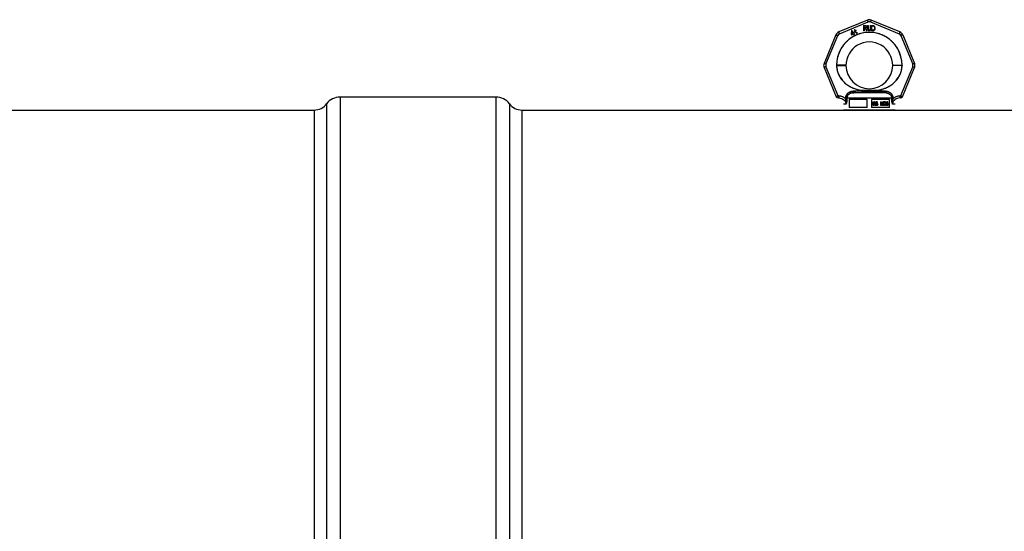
# Model space of a CAD drawing. Header units: millimetres. Extents: x 0 to 297, y 0 to 210.
# Tile 286 of 405: x 150.66 to 160.14, y 155.69 to 160.61. Entities that reach past the tile are written whole.
import ezdxf

# ---------------------------------------------------------------- set-up
doc = ezdxf.new("R2010")
doc.units = ezdxf.units.MM
doc.header["$LTSCALE"] = 16.335
doc.layers.get('0').update_dxf_attribs({"linetype": 'CONTINUOUS'})
doc.layers.add('001-M31079-X02', color=7, linetype='CONTINUOUS')
doc.layers.add('AXES_REF', color=7, linetype='CONTINUOUS')

msp = doc.modelspace()

# ---------------------------------------------------------------- linework, layer by layer
at = {"color": 7, "linetype": 'Continuous'}
for p, q in [((150.0058, 159.7415), (153.4958, 159.7415)), ((155.4958, 159.7415), (160.3558, 159.7415))]:
    msp.add_line(p, q, dxfattribs=at)
at = {"layer": '001-M31079-X02', "color": 9, "linetype": 'Continuous'}
for p, q in [((158.8217, 160.6073), (158.5461, 160.4932)), ((158.5538, 160.4754), (158.8293, 160.5895)), ((158.8523, 160.5895), (159.1278, 160.4754)), ((159.1355, 160.4932), (158.8599, 160.6073)), ((158.5191, 160.4661), (158.4049, 160.1906)), ((158.4234, 160.1836), (158.5376, 160.4592)), ((159.1441, 160.4592), (159.2582, 160.1836)), ((159.1625, 160.4661), (159.2767, 160.1906)), ((158.4049, 160.1523), (158.5221, 159.8694)), ((158.5404, 159.8783), (158.4234, 160.1607)), ((159.2582, 160.1607), (159.1412, 159.8783)), ((159.1558, 160.1744), (159.1558, 160.171)), ((159.1595, 159.8694), (159.2767, 160.1523)), ((158.9061, 159.9307), (158.7755, 159.9307)), ((158.7755, 159.9307), (158.7765, 159.9164)), ((158.7755, 159.9307), (158.7765, 159.9164)), ((158.9051, 159.9164), (158.9061, 159.9307)), ((158.9061, 159.9307), (158.9051, 159.9164)), ((158.5471, 159.8783), (158.5404, 159.8783)), ((158.5404, 159.8783), (158.5404, 159.8577)), ((158.5471, 159.8577), (158.5404, 159.8577)), ((158.5471, 159.8783), (158.5471, 159.8577)), ((158.6128, 159.8566), (158.6257, 159.8571)), ((158.6128, 159.8566), (158.6129, 159.8501)), ((158.6258, 159.8506), (158.6129, 159.8501)), ((158.6129, 159.8501), (158.6258, 159.8506)), ((159.0559, 159.8571), (158.6257, 159.8571)), ((158.6798, 159.9065), (158.678, 159.9208)), ((158.6798, 159.9065), (158.678, 159.9208)), ((159.0018, 159.9065), (158.6798, 159.9065)), ((159.0036, 159.9208), (159.0018, 159.9065)), ((159.0018, 159.9065), (159.0036, 159.9208)), ((159.0687, 159.8501), (159.0558, 159.8506)), ((159.0558, 159.8506), (159.0687, 159.8501)), ((159.0688, 159.8566), (159.0559, 159.8571)), ((159.0687, 159.8501), (159.0688, 159.8566)), ((159.1412, 159.8783), (159.1345, 159.8783)), ((159.1345, 159.8783), (159.1345, 159.8577)), ((159.1412, 159.8577), (159.1345, 159.8577)), ((159.1412, 159.8783), (159.1412, 159.8577)), ((159.1432, 159.8573), (159.1434, 159.8573)), ((158.6167, 159.7977), (158.5908, 159.7977)), ((159.0908, 159.7977), (159.0649, 159.7977))]:
    msp.add_line(p, q, dxfattribs=at)
at = {"layer": '001-M31079-X02', "color": 7, "linetype": 'Continuous'}
for p, q in [((158.669, 160.5062), (158.6661, 160.4713)), ((158.6734, 160.5087), (158.669, 160.5062)), ((158.6711, 160.4742), (158.6733, 160.4988)), ((158.6733, 160.4988), (158.6834, 160.4813)), ((158.6877, 160.4838), (158.6734, 160.5087)), ((158.7001, 160.5057), (158.6943, 160.5024)), ((158.6943, 160.5024), (158.6965, 160.4987)), ((158.6994, 160.5151), (158.6958, 160.5131)), ((158.6958, 160.5131), (158.7001, 160.5057)), ((158.7022, 160.502), (158.6965, 160.4987)), ((158.7037, 160.5078), (158.6994, 160.5151)), ((158.7022, 160.502), (158.7129, 160.4836)), ((158.7116, 160.5124), (158.7037, 160.5078)), ((158.7058, 160.5041), (158.7138, 160.5087)), ((158.7154, 160.4875), (158.7058, 160.5041)), ((158.7116, 160.5124), (158.7138, 160.5087)), ((158.7862, 160.5544), (158.8062, 160.5544)), ((158.7862, 160.5544), (158.7862, 160.5044)), ((158.7912, 160.5044), (158.7862, 160.5044)), ((158.8054, 160.5267), (158.7912, 160.5267)), ((158.7912, 160.5267), (158.7912, 160.5044)), ((158.8054, 160.5267), (158.812, 160.5044)), ((158.8104, 160.5533), (158.8062, 160.5544)), ((158.8104, 160.5533), (158.8137, 160.5501)), ((158.8137, 160.531), (158.8104, 160.5288)), ((158.8179, 160.5044), (158.8104, 160.5288)), ((158.8179, 160.5044), (158.812, 160.5044)), ((158.8137, 160.5501), (158.8162, 160.5459)), ((158.8162, 160.5352), (158.8137, 160.531)), ((158.8162, 160.5459), (158.817, 160.5427)), ((158.817, 160.5384), (158.8162, 160.5352)), ((158.817, 160.5427), (158.817, 160.5384)), ((158.8245, 160.5544), (158.8295, 160.5544)), ((158.8245, 160.5544), (158.8245, 160.5214)), ((158.8245, 160.5214), (158.8254, 160.5161)), ((158.8254, 160.5161), (158.827, 160.5118)), ((158.827, 160.5118), (158.8304, 160.5076)), ((158.8295, 160.5544), (158.8295, 160.5214)), ((158.8295, 160.5214), (158.8304, 160.5171)), ((158.8304, 160.5171), (158.832, 160.514)), ((158.8337, 160.5054), (158.8304, 160.5076)), ((158.8345, 160.5118), (158.832, 160.514)), ((158.8379, 160.5044), (158.8337, 160.5054)), ((158.8379, 160.5108), (158.8345, 160.5118)), ((158.8379, 160.5108), (158.8412, 160.5108)), ((158.8412, 160.5044), (158.8379, 160.5044)), ((158.8445, 160.5118), (158.8412, 160.5108)), ((158.8454, 160.5054), (158.8412, 160.5044)), ((158.847, 160.514), (158.8445, 160.5118)), ((158.8487, 160.5076), (158.8454, 160.5054)), ((158.8487, 160.5171), (158.847, 160.514)), ((158.8495, 160.5214), (158.8487, 160.5171)), ((158.852, 160.5118), (158.8487, 160.5076)), ((158.8495, 160.5544), (158.8545, 160.5544)), ((158.8495, 160.5544), (158.8495, 160.5214)), ((158.8537, 160.5161), (158.852, 160.5118)), ((158.8537, 160.5161), (158.8545, 160.5214)), ((158.8545, 160.5544), (158.8545, 160.5214)), ((158.8612, 160.5544), (158.8812, 160.5544)), ((158.8612, 160.5544), (158.8612, 160.5044)), ((158.8812, 160.5044), (158.8612, 160.5044)), ((158.8854, 160.5533), (158.8812, 160.5544)), ((158.8854, 160.5054), (158.8812, 160.5044)), ((158.8887, 160.5512), (158.8854, 160.5533)), ((158.8887, 160.5076), (158.8854, 160.5054)), ((158.8887, 160.5512), (158.892, 160.5469)), ((158.892, 160.5118), (158.8887, 160.5076)), ((158.892, 160.5469), (158.8937, 160.5427)), ((158.8937, 160.5161), (158.892, 160.5118)), ((158.8945, 160.5374), (158.8937, 160.5427)), ((158.8937, 160.5161), (158.8945, 160.5214)), ((158.8945, 160.5374), (158.8945, 160.5214)), ((158.6661, 160.4713), (158.6693, 160.4658)), ((158.6693, 160.4658), (158.6866, 160.4758)), ((158.6834, 160.4813), (158.6711, 160.4742)), ((158.6866, 160.4758), (158.6935, 160.4637)), ((158.6949, 160.488), (158.6877, 160.4838)), ((158.6981, 160.4824), (158.6909, 160.4783)), ((158.6984, 160.4654), (158.6909, 160.4783)), ((158.6935, 160.4637), (158.6984, 160.4637)), ((158.6981, 160.4824), (158.6949, 160.488)), ((158.7164, 160.4807), (158.7129, 160.4836)), ((158.7154, 160.4875), (158.7177, 160.4852)), ((158.7164, 160.4807), (158.7197, 160.4801)), ((158.721, 160.4846), (158.7177, 160.4852)), ((158.7197, 160.4801), (158.7224, 160.4805)), ((158.7251, 160.4857), (158.721, 160.4846)), ((158.7272, 160.482), (158.7224, 160.4805)), ((158.7251, 160.4857), (158.7272, 160.482)), ((158.5258, 160.1744), (158.5258, 160.171)), ((159.1558, 160.171), (159.1558, 160.1744)), ((159.0688, 159.8566), (159.0687, 159.8501))]:
    msp.add_line(p, q, dxfattribs=at)
at = {"layer": '001-M31079-X02', "color": 6, "linetype": 'Continuous'}
for p, q in [((158.807, 160.5491), (158.7912, 160.5491)), ((158.7912, 160.5331), (158.7912, 160.5491)), ((158.807, 160.5331), (158.7912, 160.5331)), ((158.807, 160.5491), (158.8095, 160.548)), ((158.8095, 160.5342), (158.807, 160.5331)), ((158.8095, 160.548), (158.8112, 160.5459)), ((158.8112, 160.5363), (158.8095, 160.5342)), ((158.8112, 160.5459), (158.812, 160.5427)), ((158.812, 160.5395), (158.8112, 160.5363)), ((158.812, 160.5427), (158.812, 160.5395)), ((158.8812, 160.548), (158.8662, 160.548)), ((158.8662, 160.5108), (158.8662, 160.548)), ((158.8812, 160.5108), (158.8662, 160.5108)), ((158.8812, 160.548), (158.8845, 160.5469)), ((158.8845, 160.5118), (158.8812, 160.5108)), ((158.8845, 160.5469), (158.887, 160.5448)), ((158.887, 160.514), (158.8845, 160.5118)), ((158.887, 160.5448), (158.8887, 160.5416)), ((158.8887, 160.5171), (158.887, 160.514)), ((158.8887, 160.5416), (158.8895, 160.5374)), ((158.8895, 160.5214), (158.8887, 160.5171)), ((158.8895, 160.5374), (158.8895, 160.5214)), ((158.6257, 159.8571), (158.6258, 159.8506)), ((158.8208, 159.8415), (158.6481, 159.8415)), ((158.6481, 159.8415), (158.6481, 159.7665)), ((158.8208, 159.7665), (158.8208, 159.8415)), ((159.0335, 159.8415), (158.8608, 159.8415)), ((158.8608, 159.8415), (158.8608, 159.7665)), ((159.0335, 159.7665), (159.0335, 159.8415)), ((159.0559, 159.8571), (159.0558, 159.8506)), ((159.0908, 159.7415), (158.5908, 159.7415)), ((158.8208, 159.7665), (158.6481, 159.7665)), ((159.0335, 159.7665), (158.8608, 159.7665)), ((158.8785, 159.8217), (158.8921, 159.8217)), ((158.8785, 159.7867), (158.8785, 159.8217)), ((158.8828, 159.7867), (158.8785, 159.7867)), ((158.8797, 159.7867), (158.8797, 159.8217)), ((158.8926, 159.818), (158.8816, 159.818)), ((158.8816, 159.818), (158.8816, 159.8068)), ((158.8816, 159.8068), (158.8926, 159.8068)), ((158.8916, 159.8024), (158.8816, 159.8024)), ((158.8816, 159.8024), (158.8816, 159.7867)), ((158.8828, 159.8068), (158.8828, 159.818)), ((158.8828, 159.8024), (158.8828, 159.7867)), ((158.8904, 159.8024), (158.8945, 159.7867)), ((158.8935, 159.821), (158.8909, 159.8217)), ((158.8914, 159.818), (158.893, 159.8173)), ((158.893, 159.8076), (158.8914, 159.8068)), ((158.8916, 159.8024), (158.8957, 159.7867)), ((158.8947, 159.821), (158.8921, 159.8217)), ((158.8926, 159.818), (158.8941, 159.8173)), ((158.8941, 159.8076), (158.8926, 159.8068)), ((158.8941, 159.8173), (158.893, 159.8173)), ((158.893, 159.8173), (158.894, 159.8158)), ((158.894, 159.8091), (158.893, 159.8076)), ((158.8941, 159.8076), (158.893, 159.8076)), ((158.8947, 159.821), (158.8935, 159.821)), ((158.8956, 159.8187), (158.8935, 159.821)), ((158.8935, 159.8039), (158.8956, 159.8053)), ((158.8947, 159.8039), (158.8935, 159.8039)), ((158.8982, 159.7867), (158.8935, 159.8039)), ((158.8952, 159.8158), (158.894, 159.8158)), ((158.894, 159.8158), (158.8945, 159.8135)), ((158.8945, 159.8113), (158.894, 159.8091)), ((158.8952, 159.8091), (158.894, 159.8091)), ((158.8941, 159.8173), (158.8952, 159.8158)), ((158.8952, 159.8091), (158.8941, 159.8076)), ((158.8957, 159.8135), (158.8945, 159.8135)), ((158.8945, 159.8113), (158.8945, 159.8135)), ((158.8957, 159.8113), (158.8945, 159.8113)), ((158.8993, 159.7867), (158.8945, 159.7867)), ((158.8967, 159.8187), (158.8947, 159.821)), ((158.8947, 159.8039), (158.8967, 159.8053)), ((158.8993, 159.7867), (158.8947, 159.8039)), ((158.8952, 159.8158), (158.8957, 159.8135)), ((158.8957, 159.8113), (158.8952, 159.8091)), ((158.8967, 159.8187), (158.8956, 159.8187)), ((158.8971, 159.8158), (158.8956, 159.8187)), ((158.8956, 159.8053), (158.8971, 159.8083)), ((158.8967, 159.8053), (158.8956, 159.8053)), ((158.8957, 159.8135), (158.8957, 159.8113)), ((158.8983, 159.8158), (158.8967, 159.8187)), ((158.8967, 159.8053), (158.8983, 159.8083)), ((158.8983, 159.8158), (158.8971, 159.8158)), ((158.8976, 159.8135), (158.8971, 159.8158)), ((158.8971, 159.8083), (158.8976, 159.8106)), ((158.8983, 159.8083), (158.8971, 159.8083)), ((158.8988, 159.8135), (158.8976, 159.8135)), ((158.8976, 159.8135), (158.8976, 159.8106)), ((158.8988, 159.8106), (158.8976, 159.8106)), ((158.8988, 159.8135), (158.8983, 159.8158)), ((158.8983, 159.8083), (158.8988, 159.8106)), ((158.8988, 159.8135), (158.8988, 159.8106)), ((158.9066, 159.7964), (158.9023, 159.7964)), ((158.9023, 159.7964), (158.9028, 159.7934)), ((158.904, 159.7934), (158.9028, 159.7934)), ((158.9028, 159.7934), (158.9044, 159.7897)), ((158.9035, 159.7964), (158.904, 159.7934)), ((158.9044, 159.8165), (158.9039, 159.8135)), ((158.905, 159.8135), (158.9039, 159.8135)), ((158.9039, 159.8106), (158.9039, 159.8135)), ((158.905, 159.8106), (158.9039, 159.8106)), ((158.9039, 159.8106), (158.9044, 159.8076)), ((158.904, 159.7934), (158.9055, 159.7897)), ((158.9064, 159.8195), (158.9044, 159.8165)), ((158.9055, 159.8165), (158.9044, 159.8165)), ((158.9055, 159.8076), (158.9044, 159.8076)), ((158.9044, 159.8076), (158.9064, 159.8046)), ((158.9055, 159.7897), (158.9044, 159.7897)), ((158.9044, 159.7897), (158.907, 159.7875)), ((158.9055, 159.8165), (158.905, 159.8135)), ((158.905, 159.8135), (158.905, 159.8106)), ((158.905, 159.8106), (158.9055, 159.8076)), ((158.9059, 159.7942), (158.9054, 159.7964)), ((158.9076, 159.8195), (158.9055, 159.8165)), ((158.9055, 159.8076), (158.9076, 159.8046)), ((158.9055, 159.7897), (158.9081, 159.7875)), ((158.9071, 159.7942), (158.9059, 159.7942)), ((158.9075, 159.7919), (158.9059, 159.7942)), ((158.9085, 159.821), (158.9064, 159.8195)), ((158.9076, 159.8195), (158.9064, 159.8195)), ((158.9076, 159.8046), (158.9064, 159.8046)), ((158.9064, 159.8046), (158.9085, 159.8031)), ((158.9071, 159.7942), (158.9066, 159.7964)), ((158.907, 159.8128), (158.9075, 159.815)), ((158.9081, 159.8128), (158.907, 159.8128)), ((158.907, 159.8128), (158.907, 159.8113)), ((158.9081, 159.8113), (158.907, 159.8113)), ((158.9075, 159.8091), (158.907, 159.8113)), ((158.9081, 159.7875), (158.907, 159.7875)), ((158.907, 159.7875), (158.9095, 159.7867)), ((158.9086, 159.7919), (158.9071, 159.7942)), ((158.9075, 159.815), (158.909, 159.8165)), ((158.9086, 159.815), (158.9075, 159.815)), ((158.9086, 159.8091), (158.9075, 159.8091)), ((158.909, 159.8076), (158.9075, 159.8091)), ((158.9086, 159.7919), (158.9075, 159.7919)), ((158.9095, 159.7912), (158.9075, 159.7919)), ((158.9097, 159.821), (158.9076, 159.8195)), ((158.9076, 159.8046), (158.9097, 159.8031)), ((158.9081, 159.8128), (158.9086, 159.815)), ((158.9081, 159.8113), (158.9081, 159.8128)), ((158.9086, 159.8091), (158.9081, 159.8113)), ((158.9081, 159.7875), (158.9107, 159.7867)), ((158.9106, 159.8217), (158.9085, 159.821)), ((158.9097, 159.821), (158.9085, 159.821)), ((158.9097, 159.8031), (158.9085, 159.8031)), ((158.9085, 159.8031), (158.9106, 159.8024)), ((158.9086, 159.815), (158.9102, 159.8165)), ((158.9102, 159.8076), (158.9086, 159.8091)), ((158.9107, 159.7912), (158.9086, 159.7919)), ((158.909, 159.8165), (158.9106, 159.8173)), ((158.9102, 159.8165), (158.909, 159.8165)), ((158.9102, 159.8076), (158.909, 159.8076)), ((158.9106, 159.8068), (158.909, 159.8076)), ((158.9148, 159.7912), (158.9095, 159.7912)), ((158.9148, 159.7867), (158.9095, 159.7867)), ((158.9117, 159.8217), (158.9097, 159.821)), ((158.9097, 159.8031), (158.9117, 159.8024)), ((158.9102, 159.8165), (158.9117, 159.8173)), ((158.9117, 159.8068), (158.9102, 159.8076)), ((158.9143, 159.8217), (158.9106, 159.8217)), ((158.9148, 159.8173), (158.9106, 159.8173)), ((158.9148, 159.8068), (158.9106, 159.8068)), ((158.9148, 159.8024), (158.9106, 159.8024)), ((158.9158, 159.821), (158.9132, 159.8217)), ((158.9137, 159.8173), (158.9152, 159.8165)), ((158.9163, 159.8061), (158.9137, 159.8068)), ((158.9137, 159.8024), (158.9158, 159.8016)), ((158.9158, 159.7919), (158.9137, 159.7912)), ((158.9137, 159.7867), (158.9163, 159.7875)), ((158.9169, 159.821), (158.9143, 159.8217)), ((158.9148, 159.8173), (158.9164, 159.8165)), ((158.9174, 159.8061), (158.9148, 159.8068)), ((158.9148, 159.8024), (158.9169, 159.8016)), ((158.9169, 159.7919), (158.9148, 159.7912)), ((158.9148, 159.7867), (158.9174, 159.7875)), ((158.9164, 159.8165), (158.9152, 159.8165)), ((158.9152, 159.8165), (158.9163, 159.815)), ((158.9169, 159.821), (158.9158, 159.821)), ((158.9178, 159.8187), (158.9158, 159.821)), ((158.9169, 159.8016), (158.9158, 159.8016)), ((158.9158, 159.8016), (158.9173, 159.8001)), ((158.9173, 159.7934), (158.9158, 159.7919)), ((158.9169, 159.7919), (158.9158, 159.7919)), ((158.9174, 159.815), (158.9163, 159.815)), ((158.9163, 159.815), (158.9168, 159.8135)), ((158.9174, 159.8061), (158.9163, 159.8061)), ((158.9183, 159.8046), (158.9163, 159.8061)), ((158.9163, 159.7875), (158.9183, 159.789)), ((158.9174, 159.7875), (158.9163, 159.7875)), ((158.9164, 159.8165), (158.9174, 159.815)), ((158.9168, 159.8135), (158.921, 159.8135)), ((158.919, 159.8187), (158.9169, 159.821)), ((158.9169, 159.8016), (158.9185, 159.8001)), ((158.9185, 159.7934), (158.9169, 159.7919)), ((158.9185, 159.8001), (158.9173, 159.8001)), ((158.9173, 159.8001), (158.9183, 159.7979)), ((158.9183, 159.7957), (158.9173, 159.7934)), ((158.9185, 159.7934), (158.9173, 159.7934)), ((158.9174, 159.815), (158.9179, 159.8135)), ((158.9195, 159.8046), (158.9174, 159.8061)), ((158.9174, 159.7875), (158.9195, 159.789)), ((158.919, 159.8187), (158.9178, 159.8187)), ((158.9194, 159.8158), (158.9178, 159.8187)), ((158.9195, 159.8046), (158.9183, 159.8046)), ((158.9204, 159.8016), (158.9183, 159.8046)), ((158.9195, 159.7979), (158.9183, 159.7979)), ((158.9183, 159.7957), (158.9183, 159.7979)), ((158.9195, 159.7957), (158.9183, 159.7957)), ((158.9183, 159.789), (158.9204, 159.7919)), ((158.9195, 159.789), (158.9183, 159.789)), ((158.9185, 159.8001), (158.9195, 159.7979)), ((158.9195, 159.7957), (158.9185, 159.7934)), ((158.9205, 159.8158), (158.919, 159.8187)), ((158.9205, 159.8158), (158.9194, 159.8158)), ((158.9199, 159.8135), (158.9194, 159.8158)), ((158.9216, 159.8016), (158.9195, 159.8046)), ((158.9195, 159.7979), (158.9195, 159.7957)), ((158.9195, 159.789), (158.9216, 159.7919)), ((158.9216, 159.8016), (158.9204, 159.8016)), ((158.9214, 159.7986), (158.9204, 159.8016)), ((158.9204, 159.7919), (158.9214, 159.7949)), ((158.9216, 159.7919), (158.9204, 159.7919)), ((158.921, 159.8135), (158.9205, 159.8158)), ((158.9226, 159.7986), (158.9214, 159.7986)), ((158.9214, 159.7986), (158.9214, 159.7949)), ((158.9226, 159.7949), (158.9214, 159.7949)), ((158.9226, 159.7986), (158.9216, 159.8016)), ((158.9216, 159.7919), (158.9226, 159.7949)), ((158.9226, 159.7949), (158.9226, 159.7986)), ((158.9562, 159.8217), (158.9504, 159.8217)), ((158.9504, 159.7867), (158.9504, 159.8217)), ((158.9547, 159.7867), (158.9504, 159.7867)), ((158.9516, 159.8217), (158.9516, 159.7867)), ((158.9547, 159.8143), (158.9535, 159.8143)), ((158.9535, 159.8143), (158.9535, 159.7867)), ((158.9535, 159.8143), (158.9608, 159.7867)), ((158.9547, 159.7867), (158.9547, 159.8143)), ((158.9547, 159.8143), (158.9619, 159.7867)), ((158.9628, 159.7905), (158.9551, 159.8217)), ((158.964, 159.7905), (158.9562, 159.8217)), ((158.9661, 159.7867), (158.9608, 159.7867)), ((158.9706, 159.8217), (158.9628, 159.7905)), ((158.964, 159.7905), (158.9628, 159.7905)), ((158.9718, 159.8217), (158.964, 159.7905)), ((158.9649, 159.7867), (158.9722, 159.8143)), ((158.9661, 159.7867), (158.9733, 159.8143)), ((158.9764, 159.8217), (158.9706, 159.8217)), ((158.9733, 159.8143), (158.9722, 159.8143)), ((158.9722, 159.7867), (158.9722, 159.8143)), ((158.9764, 159.7867), (158.9722, 159.7867)), ((158.9733, 159.8143), (158.9733, 159.7867)), ((158.9753, 159.8217), (158.9753, 159.7867)), ((158.9764, 159.7867), (158.9764, 159.8217)), ((158.9831, 159.7949), (158.9794, 159.7949)), ((158.9794, 159.7949), (158.9799, 159.7927)), ((158.9804, 159.8165), (158.9799, 159.8135)), ((158.9837, 159.8135), (158.9799, 159.8135)), ((158.9811, 159.7927), (158.9799, 159.7927)), ((158.9799, 159.7927), (158.9809, 159.7905)), ((158.9825, 159.8195), (158.9804, 159.8165)), ((158.9816, 159.8165), (158.9804, 159.8165)), ((158.9806, 159.7949), (158.9811, 159.7927)), ((158.9821, 159.7905), (158.9809, 159.7905)), ((158.9809, 159.7905), (158.9825, 159.789)), ((158.9816, 159.8165), (158.9811, 159.8135)), ((158.9811, 159.7927), (158.9821, 159.7905)), ((158.9837, 159.8195), (158.9816, 159.8165)), ((158.9825, 159.7934), (158.982, 159.7949)), ((158.9821, 159.7905), (158.9837, 159.789)), ((158.9846, 159.821), (158.9825, 159.8195)), ((158.9837, 159.8195), (158.9825, 159.8195)), ((158.9825, 159.8135), (158.9835, 159.8158)), ((158.9837, 159.7934), (158.9825, 159.7934)), ((158.9835, 159.7919), (158.9825, 159.7934)), ((158.9837, 159.789), (158.9825, 159.789)), ((158.9825, 159.789), (158.9846, 159.7875)), ((158.9837, 159.7934), (158.9831, 159.7949)), ((158.9835, 159.8158), (158.9851, 159.8173)), ((158.9847, 159.8158), (158.9835, 159.8158)), ((158.9847, 159.7919), (158.9835, 159.7919)), ((158.9846, 159.7912), (158.9835, 159.7919)), ((158.9857, 159.821), (158.9837, 159.8195)), ((158.9837, 159.8135), (158.9847, 159.8158)), ((158.9847, 159.7919), (158.9837, 159.7934)), ((158.9837, 159.789), (158.9857, 159.7875)), ((158.9882, 159.8217), (158.9846, 159.821)), ((158.9857, 159.821), (158.9846, 159.821)), ((158.9857, 159.7912), (158.9846, 159.7912)), ((158.9872, 159.7905), (158.9846, 159.7912)), ((158.9857, 159.7875), (158.9846, 159.7875)), ((158.9846, 159.7875), (158.9866, 159.7867)), ((158.9847, 159.8158), (158.9862, 159.8173)), ((158.9857, 159.7912), (158.9847, 159.7919)), ((158.9851, 159.8173), (158.9877, 159.818)), ((158.9862, 159.8173), (158.9851, 159.8173)), ((158.9893, 159.8217), (158.9857, 159.821)), ((158.9883, 159.7905), (158.9857, 159.7912)), ((158.9857, 159.7875), (158.9878, 159.7867)), ((158.9862, 159.8173), (158.9888, 159.818)), ((158.9919, 159.7867), (158.9866, 159.7867)), ((158.9914, 159.7905), (158.9872, 159.7905)), ((158.9909, 159.818), (158.9877, 159.818)), ((158.9909, 159.8061), (158.9877, 159.8061)), ((158.9877, 159.8031), (158.9877, 159.8061)), ((158.9909, 159.8031), (158.9877, 159.8031)), ((158.9904, 159.8217), (158.9882, 159.8217)), ((158.9888, 159.8061), (158.9888, 159.8031)), ((158.9928, 159.821), (158.9892, 159.8217)), ((158.9897, 159.818), (158.9923, 159.8173)), ((158.9928, 159.8076), (158.9897, 159.8061)), ((158.9897, 159.8031), (158.9928, 159.8024)), ((158.9928, 159.7912), (158.9903, 159.7905)), ((158.994, 159.821), (158.9904, 159.8217)), ((158.9908, 159.7867), (158.9928, 159.7875)), ((158.9909, 159.818), (158.9935, 159.8173)), ((158.994, 159.8076), (158.9909, 159.8061)), ((158.9909, 159.8031), (158.994, 159.8024)), ((158.994, 159.7912), (158.9914, 159.7905)), ((158.9919, 159.7867), (158.994, 159.7875)), ((158.9935, 159.8173), (158.9923, 159.8173)), ((158.9923, 159.8173), (158.9939, 159.8158)), ((158.994, 159.821), (158.9928, 159.821)), ((158.9949, 159.8195), (158.9928, 159.821)), ((158.9939, 159.8091), (158.9928, 159.8076)), ((158.994, 159.8076), (158.9928, 159.8076)), ((158.994, 159.8024), (158.9928, 159.8024)), ((158.9928, 159.8024), (158.9944, 159.8009)), ((158.9939, 159.7919), (158.9928, 159.7912)), ((158.994, 159.7912), (158.9928, 159.7912)), ((158.9928, 159.7875), (158.9949, 159.789)), ((158.994, 159.7875), (158.9928, 159.7875)), ((158.9935, 159.8173), (158.995, 159.8158)), ((158.995, 159.8158), (158.9939, 159.8158)), ((158.9939, 159.8158), (158.9949, 159.8135)), ((158.9949, 159.812), (158.9939, 159.8091)), ((158.995, 159.8091), (158.9939, 159.8091)), ((158.9939, 159.8046), (158.996, 159.8068)), ((158.995, 159.8046), (158.9939, 159.8046)), ((158.9965, 159.8031), (158.9939, 159.8046)), ((158.9949, 159.7934), (158.9939, 159.7919)), ((158.995, 159.7919), (158.9939, 159.7919)), ((158.9961, 159.8195), (158.994, 159.821)), ((158.995, 159.8091), (158.994, 159.8076)), ((158.994, 159.8024), (158.9956, 159.8009)), ((158.995, 159.7919), (158.994, 159.7912)), ((158.994, 159.7875), (158.9961, 159.789)), ((158.9956, 159.8009), (158.9944, 159.8009)), ((158.9944, 159.8009), (158.9954, 159.7979)), ((158.9961, 159.8195), (158.9949, 159.8195)), ((158.997, 159.8165), (158.9949, 159.8195)), ((158.9961, 159.8135), (158.9949, 159.8135)), ((158.9949, 159.812), (158.9949, 159.8135)), ((158.9961, 159.812), (158.9949, 159.812)), ((158.9954, 159.7949), (158.9949, 159.7934)), ((158.9961, 159.7934), (158.9949, 159.7934)), ((158.9949, 159.789), (158.9965, 159.7905)), ((158.9961, 159.789), (158.9949, 159.789)), ((158.995, 159.8158), (158.9961, 159.8135)), ((158.9961, 159.812), (158.995, 159.8091)), ((158.995, 159.8046), (158.9971, 159.8068)), ((158.9976, 159.8031), (158.995, 159.8046)), ((158.9961, 159.7934), (158.995, 159.7919)), ((158.9966, 159.7979), (158.9954, 159.7979)), ((158.9954, 159.7949), (158.9954, 159.7979)), ((158.9966, 159.7949), (158.9954, 159.7949)), ((158.9956, 159.8009), (158.9966, 159.7979)), ((158.996, 159.8068), (158.997, 159.8091)), ((158.9971, 159.8068), (158.996, 159.8068)), ((158.9981, 159.8165), (158.9961, 159.8195)), ((158.9961, 159.8135), (158.9961, 159.812)), ((158.9966, 159.7949), (158.9961, 159.7934)), ((158.9961, 159.789), (158.9976, 159.7905)), ((158.9976, 159.8031), (158.9965, 159.8031)), ((158.9975, 159.8009), (158.9965, 159.8031)), ((158.9965, 159.7905), (158.9975, 159.7927)), ((158.9976, 159.7905), (158.9965, 159.7905)), ((158.9966, 159.7979), (158.9966, 159.7949)), ((158.9981, 159.8165), (158.997, 159.8165)), ((158.9975, 159.8135), (158.997, 159.8165)), ((158.997, 159.8091), (158.9975, 159.812)), ((158.9981, 159.8091), (158.997, 159.8091)), ((158.9971, 159.8068), (158.9981, 159.8091)), ((158.9987, 159.8135), (158.9975, 159.8135)), ((158.9975, 159.8135), (158.9975, 159.812)), ((158.9987, 159.812), (158.9975, 159.812)), ((158.9987, 159.8009), (158.9975, 159.8009)), ((158.998, 159.7979), (158.9975, 159.8009)), ((158.9975, 159.7927), (158.998, 159.7949)), ((158.9975, 159.7927), (158.9987, 159.7927)), ((158.9987, 159.8009), (158.9976, 159.8031)), ((158.9976, 159.7905), (158.9987, 159.7927)), ((158.9992, 159.7979), (158.998, 159.7979)), ((158.998, 159.7979), (158.998, 159.7949)), ((158.9992, 159.7949), (158.998, 159.7949)), ((158.9987, 159.8135), (158.9981, 159.8165)), ((158.9981, 159.8091), (158.9987, 159.812)), ((158.9987, 159.812), (158.9987, 159.8135)), ((158.9992, 159.7979), (158.9987, 159.8009)), ((158.9987, 159.7927), (158.9992, 159.7949)), ((158.9992, 159.7949), (158.9992, 159.7979)), ((159.0027, 159.812), (159.0022, 159.8068)), ((159.0033, 159.8068), (159.0022, 159.8068)), ((159.0022, 159.8016), (159.0022, 159.8068)), ((159.0033, 159.8016), (159.0022, 159.8016)), ((159.0022, 159.8016), (159.0027, 159.7964)), ((159.0037, 159.8158), (159.0027, 159.812)), ((159.0038, 159.812), (159.0027, 159.812)), ((159.0038, 159.7964), (159.0027, 159.7964)), ((159.0027, 159.7964), (159.0037, 159.7927)), ((159.0038, 159.812), (159.0033, 159.8068)), ((159.0033, 159.8068), (159.0033, 159.8016)), ((159.0033, 159.8016), (159.0038, 159.7964)), ((159.0053, 159.8187), (159.0037, 159.8158)), ((159.0049, 159.8158), (159.0037, 159.8158)), ((159.0049, 159.7927), (159.0037, 159.7927)), ((159.0037, 159.7927), (159.0053, 159.7897)), ((159.0049, 159.8158), (159.0038, 159.812)), ((159.0038, 159.7964), (159.0049, 159.7927)), ((159.0048, 159.8068), (159.0053, 159.8113)), ((159.0079, 159.8083), (159.0048, 159.8053)), ((159.0059, 159.8068), (159.0048, 159.8068)), ((159.0048, 159.8068), (159.0048, 159.8053)), ((159.0059, 159.8053), (159.0048, 159.8053)), ((159.0064, 159.8187), (159.0049, 159.8158)), ((159.0049, 159.7927), (159.0064, 159.7897)), ((159.0079, 159.821), (159.0053, 159.8187)), ((159.0064, 159.8187), (159.0053, 159.8187)), ((159.0053, 159.8113), (159.0058, 159.8135)), ((159.0064, 159.8113), (159.0053, 159.8113)), ((159.0053, 159.7994), (159.0058, 159.8016)), ((159.0064, 159.7994), (159.0053, 159.7994)), ((159.0053, 159.7994), (159.0053, 159.7972)), ((159.0064, 159.7972), (159.0053, 159.7972)), ((159.0058, 159.7949), (159.0053, 159.7972)), ((159.0064, 159.7897), (159.0053, 159.7897)), ((159.0053, 159.7897), (159.0079, 159.7875)), ((159.0058, 159.8135), (159.0068, 159.8158)), ((159.0069, 159.8135), (159.0058, 159.8135)), ((159.0058, 159.8016), (159.0068, 159.8031)), ((159.0069, 159.8016), (159.0058, 159.8016)), ((159.0069, 159.7949), (159.0058, 159.7949)), ((159.0068, 159.7927), (159.0058, 159.7949)), ((159.0059, 159.8068), (159.0064, 159.8113)), ((159.009, 159.8083), (159.0059, 159.8053)), ((159.0059, 159.8053), (159.0059, 159.8068)), ((159.009, 159.821), (159.0064, 159.8187)), ((159.0064, 159.8113), (159.0069, 159.8135)), ((159.0064, 159.7994), (159.0069, 159.8016)), ((159.0064, 159.7972), (159.0064, 159.7994)), ((159.0069, 159.7949), (159.0064, 159.7972)), ((159.0064, 159.7897), (159.009, 159.7875)), ((159.0068, 159.8158), (159.0084, 159.8173)), ((159.008, 159.8158), (159.0068, 159.8158)), ((159.0068, 159.8031), (159.0084, 159.8046)), ((159.008, 159.8031), (159.0068, 159.8031)), ((159.008, 159.7927), (159.0068, 159.7927)), ((159.0084, 159.7912), (159.0068, 159.7927)), ((159.0069, 159.8135), (159.008, 159.8158)), ((159.0069, 159.8016), (159.008, 159.8031)), ((159.008, 159.7927), (159.0069, 159.7949)), ((159.0104, 159.8217), (159.0079, 159.821)), ((159.009, 159.821), (159.0079, 159.821)), ((159.0104, 159.8091), (159.0079, 159.8083)), ((159.009, 159.8083), (159.0079, 159.8083)), ((159.009, 159.7875), (159.0079, 159.7875)), ((159.0079, 159.7875), (159.0104, 159.7867)), ((159.008, 159.8158), (159.0095, 159.8173)), ((159.008, 159.8031), (159.0095, 159.8046)), ((159.0095, 159.7912), (159.008, 159.7927)), ((159.0084, 159.8173), (159.0099, 159.818)), ((159.0095, 159.8173), (159.0084, 159.8173)), ((159.0084, 159.8046), (159.0099, 159.8053)), ((159.0095, 159.8046), (159.0084, 159.8046)), ((159.0095, 159.7912), (159.0084, 159.7912)), ((159.0099, 159.7905), (159.0084, 159.7912)), ((159.0116, 159.8217), (159.009, 159.821)), ((159.0116, 159.8091), (159.009, 159.8083)), ((159.009, 159.7875), (159.0116, 159.7867)), ((159.0095, 159.8173), (159.0111, 159.818)), ((159.0095, 159.8046), (159.0111, 159.8053)), ((159.0111, 159.7905), (159.0095, 159.7912)), ((159.0142, 159.818), (159.0099, 159.818)), ((159.0147, 159.8053), (159.0099, 159.8053)), ((159.0147, 159.7905), (159.0099, 159.7905)), ((159.0137, 159.8217), (159.0104, 159.8217)), ((159.0142, 159.8091), (159.0104, 159.8091)), ((159.0142, 159.7867), (159.0104, 159.7867)), ((159.0151, 159.821), (159.0125, 159.8217)), ((159.013, 159.818), (159.0146, 159.8173)), ((159.0156, 159.8083), (159.013, 159.8091)), ((159.013, 159.7867), (159.0156, 159.7875)), ((159.0135, 159.8053), (159.0151, 159.8046)), ((159.0151, 159.7912), (159.0135, 159.7905)), ((159.0163, 159.821), (159.0137, 159.8217)), ((159.0142, 159.818), (159.0157, 159.8173)), ((159.0168, 159.8083), (159.0142, 159.8091)), ((159.0142, 159.7867), (159.0168, 159.7875)), ((159.0157, 159.8173), (159.0146, 159.8173)), ((159.0146, 159.8173), (159.0161, 159.8158)), ((159.0147, 159.8053), (159.0163, 159.8046)), ((159.0163, 159.7912), (159.0147, 159.7905)), ((159.0163, 159.821), (159.0151, 159.821)), ((159.0177, 159.8187), (159.0151, 159.821)), ((159.0163, 159.8046), (159.0151, 159.8046)), ((159.0151, 159.8046), (159.0167, 159.8031)), ((159.0167, 159.7927), (159.0151, 159.7912)), ((159.0163, 159.7912), (159.0151, 159.7912)), ((159.0168, 159.8083), (159.0156, 159.8083)), ((159.0182, 159.8061), (159.0156, 159.8083)), ((159.0156, 159.7875), (159.0182, 159.7897)), ((159.0168, 159.7875), (159.0156, 159.7875)), ((159.0157, 159.8173), (159.0173, 159.8158)), ((159.0173, 159.8158), (159.0161, 159.8158)), ((159.0161, 159.8158), (159.0172, 159.8135)), ((159.0188, 159.8187), (159.0163, 159.821)), ((159.0163, 159.8046), (159.0178, 159.8031)), ((159.0178, 159.7927), (159.0163, 159.7912)), ((159.0178, 159.8031), (159.0167, 159.8031)), ((159.0167, 159.8031), (159.0177, 159.8016)), ((159.0177, 159.7949), (159.0167, 159.7927)), ((159.0178, 159.7927), (159.0167, 159.7927)), ((159.0194, 159.8061), (159.0168, 159.8083)), ((159.0168, 159.7875), (159.0194, 159.7897)), ((159.0209, 159.8135), (159.0172, 159.8135)), ((159.0173, 159.8158), (159.0183, 159.8135)), ((159.0188, 159.8187), (159.0177, 159.8187)), ((159.0192, 159.8158), (159.0177, 159.8187)), ((159.0188, 159.8016), (159.0177, 159.8016)), ((159.0177, 159.8016), (159.0182, 159.7994)), ((159.0182, 159.7972), (159.0177, 159.7949)), ((159.0188, 159.7949), (159.0177, 159.7949)), ((159.0178, 159.8031), (159.0188, 159.8016)), ((159.0188, 159.7949), (159.0178, 159.7927)), ((159.0182, 159.8061), (159.0194, 159.8061)), ((159.0198, 159.8039), (159.0182, 159.8061)), ((159.0182, 159.7994), (159.0194, 159.7994)), ((159.0182, 159.7972), (159.0182, 159.7994)), ((159.0194, 159.7972), (159.0182, 159.7972)), ((159.0182, 159.7897), (159.0198, 159.7927)), ((159.0194, 159.7897), (159.0182, 159.7897)), ((159.0204, 159.8158), (159.0188, 159.8187)), ((159.0188, 159.8016), (159.0194, 159.7994)), ((159.0194, 159.7972), (159.0188, 159.7949)), ((159.0204, 159.8158), (159.0192, 159.8158)), ((159.0198, 159.8135), (159.0192, 159.8158)), ((159.0209, 159.8039), (159.0194, 159.8061)), ((159.0194, 159.7994), (159.0194, 159.7972)), ((159.0194, 159.7897), (159.0209, 159.7927)), ((159.0209, 159.8039), (159.0198, 159.8039)), ((159.0208, 159.8001), (159.0198, 159.8039)), ((159.0198, 159.7927), (159.0208, 159.7964)), ((159.0209, 159.7927), (159.0198, 159.7927)), ((159.0209, 159.8135), (159.0204, 159.8158)), ((159.0219, 159.8001), (159.0208, 159.8001)), ((159.0208, 159.8001), (159.0208, 159.7964)), ((159.0219, 159.7964), (159.0208, 159.7964)), ((159.0219, 159.8001), (159.0209, 159.8039)), ((159.0209, 159.7927), (159.0219, 159.7964)), ((159.0219, 159.7964), (159.0219, 159.8001))]:
    msp.add_line(p, q, dxfattribs=at)
at = {"layer": '001-M31079-X02', "color": 9, "linetype": 'Continuous'}
for points in [[(158.5382, 159.8573), (158.5384, 159.8573), (158.5386, 159.8574), (158.5389, 159.8575), (158.5393, 159.8576), (158.5398, 159.8576)], [(158.5384, 159.8573), (158.5382, 159.8573), (158.5382, 159.8572)], [(158.5404, 159.8577), (158.5398, 159.8576), (158.5393, 159.8576), (158.5389, 159.8575), (158.5386, 159.8574)], [(159.1434, 159.8572), (159.1434, 159.8573), (159.1432, 159.8573), (159.143, 159.8574), (159.1427, 159.8575), (159.1423, 159.8576), (159.1418, 159.8576), (159.1412, 159.8577)], [(159.1418, 159.8576), (159.1423, 159.8576), (159.1427, 159.8575), (159.143, 159.8574)]]:
    msp.add_lwpolyline(points, dxfattribs=at)
for centre, radius, start, end in [((158.8408, 160.5611), 0.05, 67.5, 112.5), ((158.8408, 160.5618), 0.03, 67.50271, 112.49729), ((158.5653, 160.447), 0.05, 112.5, 157.5), ((159.1163, 160.447), 0.05, 22.5, 67.5), ((158.5653, 160.4477), 0.03, 112.50271, 157.49729), ((159.1163, 160.4477), 0.03, 22.50268, 67.49732), ((158.4511, 160.1715), 0.05, 157.5, 202.5), ((158.4511, 160.1721), 0.03, 157.50268, 202.49732), ((158.8408, 160.1742), 0.315, 179.96069, 180.59048), ((158.8408, 160.1715), 0.225, 180.6298, 359.3702), ((159.2305, 160.1721), 0.03, 337.50268, 22.49732), ((159.2305, 160.1715), 0.05, 337.5, 22.5), ((158.8408, 187.4933), 27.5627, 269.86427, 270.13573), ((158.5404, 159.8777), 0.02, 202.5, 270), ((159.1412, 159.8777), 0.02, 270, 337.5)]:
    msp.add_arc(centre, radius, start, end, dxfattribs=at)
at = {"layer": '001-M31079-X02', "color": 7, "linetype": 'Continuous'}
msp.add_arc((158.8408, 160.1744), 0.315, 359.3702, 180.6298, dxfattribs=at)
at = {"layer": '001-M31079-X02', "color": 6, "linetype": 'Continuous'}
msp.add_arc((158.8408, 160.1715), 0.225, 359.3702, 180.6298, dxfattribs=at)
at = {"layer": '001-M31079-X02', "color": 9, "linetype": 'Continuous'}
for points, knots in [([(158.8217, 160.6073), (158.8231, 160.6079), (158.8232, 160.602), (158.8254, 160.5993), (158.8268, 160.5956), (158.828, 160.5926), (158.8289, 160.5906), (158.8293, 160.5895)], [0, 0, 0, 0, 0.232511, 0.497756, 0.655845, 0.824906, 1, 1, 1, 1]), ([(158.8523, 160.5895), (158.8527, 160.5906), (158.8536, 160.5926), (158.8551, 160.5965), (158.8577, 160.6002), (158.8578, 160.6082), (158.8599, 160.6073)], [0, 0, 0, 0, 0.174011, 0.341526, 0.634512, 1, 1, 1, 1]), ([(158.8523, 160.5895), (158.8527, 160.5906), (158.8536, 160.5926), (158.8548, 160.5956), (158.8563, 160.5993), (158.8584, 160.602), (158.8585, 160.6079), (158.8599, 160.6073)], [0, 0, 0, 0, 0.175086, 0.344148, 0.502239, 0.767487, 1, 1, 1, 1]), ([(158.5538, 160.4754), (158.5534, 160.4764), (158.5525, 160.4784), (158.551, 160.4824), (158.5484, 160.486), (158.5483, 160.4941), (158.5461, 160.4932)], [0, 0, 0, 0, 0.174091, 0.341598, 0.634543, 1, 1, 1, 1]), ([(158.5538, 160.4754), (158.5534, 160.4764), (158.5525, 160.4785), (158.5512, 160.4814), (158.5498, 160.4852), (158.5477, 160.4879), (158.5475, 160.4938), (158.5461, 160.4932)], [0, 0, 0, 0, 0.175086, 0.344149, 0.50224, 0.767487, 1, 1, 1, 1]), ([(159.1355, 160.4932), (159.1341, 160.4938), (159.1339, 160.4879), (159.1318, 160.4852), (159.1304, 160.4814), (159.1291, 160.4785), (159.1282, 160.4764), (159.1278, 160.4754)], [0, 0, 0, 0, 0.23251, 0.497755, 0.655845, 0.824906, 1, 1, 1, 1]), ([(158.5191, 160.4661), (158.5197, 160.4676), (158.5242, 160.4637), (158.5276, 160.4633), (158.5314, 160.4616), (158.5344, 160.4605), (158.5365, 160.4596), (158.5376, 160.4592)], [0, 0, 0, 0, 0.233919, 0.499481, 0.657384, 0.825901, 1, 1, 1, 1]), ([(159.1558, 160.1744), (159.1558, 160.1839), (159.155, 160.2027), (159.1512, 160.2308), (159.1449, 160.2584), (159.1361, 160.2853), (159.125, 160.3113), (159.1116, 160.3363), (159.096, 160.3599), (159.0783, 160.382), (159.0587, 160.4025), (159.0374, 160.4211), (159.0145, 160.4377), (158.9902, 160.4522), (158.9647, 160.4645), (158.9382, 160.4744), (158.911, 160.482), (158.8831, 160.487), (158.8549, 160.4896), (158.8267, 160.4896), (158.7985, 160.487), (158.7706, 160.482), (158.7434, 160.4744), (158.7169, 160.4645), (158.6914, 160.4522), (158.6671, 160.4377), (158.6442, 160.4211), (158.6229, 160.4025), (158.6033, 160.382), (158.5856, 160.3599), (158.5701, 160.3363), (158.5566, 160.3113), (158.5455, 160.2853), (158.5368, 160.2584), (158.5305, 160.2308), (158.5267, 160.2027), (158.5258, 160.1839), (158.5258, 160.1744)], [0, 0, 0, 0, 0.028575, 0.057156, 0.085737, 0.114317, 0.142895, 0.171472, 0.200048, 0.228622, 0.257194, 0.285764, 0.314333, 0.342901, 0.371466, 0.400031, 0.428594, 0.457157, 0.485719, 0.514281, 0.542844, 0.571406, 0.59997, 0.628534, 0.6571, 0.685667, 0.714236, 0.742807, 0.771379, 0.799953, 0.828529, 0.857106, 0.885684, 0.914264, 0.942844, 0.971426, 1, 1, 1, 1]), ([(159.1625, 160.4661), (159.162, 160.4675), (159.1576, 160.4638), (159.1542, 160.4634), (159.1504, 160.4617), (159.1473, 160.4605), (159.1451, 160.4596), (159.1441, 160.4592)], [0, 0, 0, 0, 0.225239, 0.487606, 0.646899, 0.82174, 1, 1, 1, 1]), ([(158.4234, 160.1607), (158.4223, 160.1602), (158.4202, 160.1593), (158.4172, 160.158), (158.4133, 160.1565), (158.4104, 160.1543), (158.4043, 160.1538), (158.4049, 160.1523)], [0, 0, 0, 0, 0.172869, 0.34079, 0.498584, 0.764796, 1, 1, 1, 1]), ([(158.4234, 160.1836), (158.4224, 160.1841), (158.4203, 160.1849), (158.4172, 160.1861), (158.4135, 160.1877), (158.4101, 160.1882), (158.4055, 160.192), (158.4049, 160.1906)], [0, 0, 0, 0, 0.174091, 0.34261, 0.500514, 0.766079, 1, 1, 1, 1]), ([(158.6158, 160.1715), (158.6158, 160.1734), (158.61, 160.1721), (158.6057, 160.173), (158.6001, 160.1731), (158.5937, 160.1735), (158.5862, 160.1737), (158.5778, 160.1739), (158.5685, 160.1741), (158.5585, 160.1743), (158.5479, 160.1744), (158.5369, 160.1744), (158.5295, 160.1744), (158.5258, 160.1744)], [0, 0, 0, 0, 0.064618, 0.111446, 0.171326, 0.243005, 0.326177, 0.419658, 0.524404, 0.635353, 0.753164, 0.877698, 1, 1, 1, 1]), ([(158.5258, 160.171), (158.5312, 160.171), (158.5422, 160.1711), (158.5586, 160.1712), (158.5743, 160.1711), (158.5866, 160.1709), (158.5953, 160.1707), (158.6007, 160.1705), (158.6054, 160.1703), (158.6091, 160.1701), (158.612, 160.1698), (158.6141, 160.1696), (158.6151, 160.1694), (158.6158, 160.1692), (158.6158, 160.169)], [0, 0, 0, 0, 0.180599, 0.365648, 0.544133, 0.703922, 0.773279, 0.834152, 0.885712, 0.927563, 0.95952, 0.981825, 0.994942, 1, 1, 1, 1]), ([(158.5258, 160.171), (158.526, 160.1548), (158.5302, 160.1223), (158.547, 160.0766), (158.5727, 160.0357), (158.6055, 160.0008), (158.6436, 159.9728), (158.6856, 159.9519), (158.7299, 159.9378), (158.7603, 159.9325), (158.7755, 159.9307)], [0, 0, 0, 0, 0.128514, 0.256351, 0.383132, 0.508688, 0.633005, 0.756182, 0.878418, 1, 1, 1, 1]), ([(158.9061, 159.9307), (158.9213, 159.9325), (158.9517, 159.9378), (158.996, 159.9519), (159.038, 159.9728), (159.0761, 160.0008), (159.1089, 160.0357), (159.1346, 160.0766), (159.1514, 160.1223), (159.1556, 160.1548), (159.1558, 160.171)], [0, 0, 0, 0, 0.121582, 0.243818, 0.366995, 0.491312, 0.616868, 0.743649, 0.871486, 1, 1, 1, 1]), ([(159.0658, 160.1715), (159.0658, 160.1734), (159.0716, 160.1721), (159.0759, 160.173), (159.0815, 160.1731), (159.0879, 160.1735), (159.0954, 160.1737), (159.1038, 160.1739), (159.1131, 160.1741), (159.1231, 160.1743), (159.1338, 160.1744), (159.1447, 160.1744), (159.1521, 160.1744), (159.1558, 160.1744)], [0, 0, 0, 0, 0.064618, 0.111447, 0.171327, 0.243005, 0.326177, 0.419659, 0.524405, 0.635354, 0.753165, 0.877698, 1, 1, 1, 1]), ([(159.1558, 160.171), (159.1504, 160.171), (159.1394, 160.1711), (159.123, 160.1712), (159.1073, 160.1711), (159.095, 160.1709), (159.0863, 160.1707), (159.0809, 160.1705), (159.0762, 160.1703), (159.0725, 160.1701), (159.0696, 160.1698), (159.0675, 160.1696), (159.0665, 160.1694), (159.0658, 160.1692), (159.0658, 160.169)], [0, 0, 0, 0, 0.180599, 0.365648, 0.544133, 0.703922, 0.773279, 0.834152, 0.885712, 0.927563, 0.95952, 0.981825, 0.994942, 1, 1, 1, 1]), ([(159.2582, 160.1836), (159.2592, 160.1841), (159.2613, 160.1849), (159.2644, 160.1861), (159.2681, 160.1877), (159.2716, 160.1882), (159.2761, 160.192), (159.2767, 160.1906)], [0, 0, 0, 0, 0.1741, 0.342619, 0.500522, 0.766084, 1, 1, 1, 1]), ([(159.2582, 160.1607), (159.2593, 160.1602), (159.2614, 160.1593), (159.2645, 160.158), (159.2683, 160.1565), (159.2712, 160.1543), (159.2773, 160.1538), (159.2767, 160.1523)], [0, 0, 0, 0, 0.17286, 0.340781, 0.498576, 0.764791, 1, 1, 1, 1]), ([(158.7755, 159.9307), (158.7653, 159.9299), (158.7442, 159.9282), (158.7117, 159.9248), (158.6894, 159.9222), (158.678, 159.9208)], [0, 0, 0, 0, 0.313983, 0.64732, 1, 1, 1, 1]), ([(159.0036, 159.9208), (158.9922, 159.9222), (158.9699, 159.9248), (158.9374, 159.9282), (158.9163, 159.9299), (158.9061, 159.9307)], [0, 0, 0, 0, 0.35268, 0.686017, 1, 1, 1, 1]), ([(158.5404, 159.8783), (158.5393, 159.8779), (158.5372, 159.877), (158.5341, 159.8757), (158.5302, 159.8742), (158.5274, 159.872), (158.5213, 159.8715), (158.5219, 159.87)], [0, 0, 0, 0, 0.170928, 0.339363, 0.498062, 0.764408, 1, 1, 1, 1]), ([(158.5471, 159.8783), (158.5506, 159.8783), (158.5577, 159.8779), (158.5681, 159.8761), (158.5782, 159.873), (158.588, 159.8688), (158.5972, 159.8635), (158.6055, 159.8573), (158.6106, 159.8526), (158.6129, 159.8501)], [0, 0, 0, 0, 0.142409, 0.286032, 0.430381, 0.574801, 0.718483, 0.860524, 1, 1, 1, 1]), ([(158.5471, 159.8577), (158.5556, 159.8577), (158.5726, 159.8546), (158.5914, 159.8441), (158.6035, 159.8322), (158.6106, 159.8217), (158.6154, 159.8101), (158.6166, 159.8018), (158.6167, 159.7977)], [0, 0, 0, 0, 0.25143, 0.503272, 0.628972, 0.753715, 0.877314, 1, 1, 1, 1]), ([(158.678, 159.9208), (158.6744, 159.9203), (158.6676, 159.9192), (158.6578, 159.9163), (158.649, 159.9125), (158.6412, 159.908), (158.6343, 159.9029), (158.6284, 159.8972), (158.6235, 159.8911), (158.6194, 159.8846), (158.6163, 159.8778), (158.6142, 159.8708), (158.6129, 159.8637), (158.6127, 159.8589), (158.6128, 159.8566)], [0, 0, 0, 0, 0.107248, 0.208031, 0.302685, 0.392012, 0.476842, 0.557967, 0.636039, 0.71167, 0.785547, 0.858189, 0.929779, 1, 1, 1, 1]), ([(158.6167, 159.7977), (158.6173, 159.8013), (158.618, 159.8087), (158.618, 159.8198), (158.617, 159.8306), (158.6153, 159.8407), (158.6138, 159.8471), (158.6129, 159.8501)], [0, 0, 0, 0, 0.207564, 0.421591, 0.628947, 0.822617, 1, 1, 1, 1]), ([(158.6258, 159.8506), (158.6259, 159.8456), (158.6256, 159.836), (158.6237, 159.8221), (158.6207, 159.8093), (158.6181, 159.8014), (158.6167, 159.7977)], [0, 0, 0, 0, 0.273916, 0.536495, 0.779955, 1, 1, 1, 1]), ([(158.6167, 159.7977), (158.6181, 159.8014), (158.6207, 159.8093), (158.6237, 159.8221), (158.6256, 159.836), (158.6259, 159.8456), (158.6258, 159.8506)], [0, 0, 0, 0, 0.220045, 0.463505, 0.726083, 1, 1, 1, 1]), ([(158.6798, 159.9065), (158.6729, 159.9057), (158.6627, 159.9034), (158.6502, 159.8976), (158.6419, 159.8918), (158.6348, 159.8846), (158.6295, 159.8762), (158.6262, 159.8669), (158.6256, 159.8603), (158.6257, 159.8571)], [0, 0, 0, 0, 0.258475, 0.385509, 0.510919, 0.63479, 0.757331, 0.878888, 1, 1, 1, 1]), ([(158.6798, 159.9065), (158.6959, 159.9085), (158.7281, 159.9122), (158.7604, 159.9152), (158.7765, 159.9164)], [0, 0, 0, 0, 0.500713, 1, 1, 1, 1]), ([(158.9051, 159.9164), (158.8943, 159.9171), (158.8729, 159.9184), (158.8408, 159.9191), (158.8087, 159.9184), (158.7873, 159.9171), (158.7765, 159.9164)], [0, 0, 0, 0, 0.250568, 0.5, 0.749432, 1, 1, 1, 1]), ([(159.0018, 159.9065), (158.9857, 159.9085), (158.9535, 159.9122), (158.9212, 159.9152), (158.9051, 159.9164)], [0, 0, 0, 0, 0.500713, 1, 1, 1, 1]), ([(159.0018, 159.9065), (159.0087, 159.9057), (159.0189, 159.9034), (159.0314, 159.8976), (159.0397, 159.8918), (159.0468, 159.8846), (159.0521, 159.8762), (159.0554, 159.8669), (159.056, 159.8603), (159.0559, 159.8571)], [0, 0, 0, 0, 0.258475, 0.385509, 0.510919, 0.63479, 0.757331, 0.878888, 1, 1, 1, 1]), ([(159.0688, 159.8566), (159.0689, 159.859), (159.0687, 159.8637), (159.0674, 159.8708), (159.0653, 159.8778), (159.0622, 159.8846), (159.0581, 159.8911), (159.0532, 159.8972), (159.0473, 159.9029), (159.0404, 159.908), (159.0326, 159.9125), (159.0238, 159.9163), (159.0141, 159.9192), (159.0072, 159.9203), (159.0036, 159.9208)], [0, 0, 0, 0, 0.070278, 0.141913, 0.214561, 0.288425, 0.364052, 0.442118, 0.52324, 0.608071, 0.697382, 0.792005, 0.892756, 1, 1, 1, 1]), ([(159.0649, 159.7977), (159.0635, 159.8014), (159.0609, 159.8093), (159.0579, 159.8221), (159.056, 159.836), (159.0557, 159.8456), (159.0558, 159.8506)], [0, 0, 0, 0, 0.220045, 0.463505, 0.726083, 1, 1, 1, 1]), ([(159.0558, 159.8506), (159.0557, 159.8456), (159.056, 159.836), (159.0579, 159.8221), (159.0609, 159.8093), (159.0635, 159.8014), (159.0649, 159.7977)], [0, 0, 0, 0, 0.273917, 0.536495, 0.779955, 1, 1, 1, 1]), ([(159.0687, 159.8501), (159.0678, 159.847), (159.0663, 159.8407), (159.0646, 159.8306), (159.0636, 159.8198), (159.0636, 159.8087), (159.0643, 159.8013), (159.0649, 159.7977)], [0, 0, 0, 0, 0.178771, 0.371864, 0.578833, 0.792671, 1, 1, 1, 1]), ([(159.1345, 159.8577), (159.126, 159.8577), (159.109, 159.8546), (159.0902, 159.8441), (159.0781, 159.8322), (159.071, 159.8217), (159.0662, 159.8101), (159.065, 159.8018), (159.0649, 159.7977)], [0, 0, 0, 0, 0.25143, 0.503272, 0.628972, 0.753715, 0.877314, 1, 1, 1, 1]), ([(159.0687, 159.8501), (159.071, 159.8526), (159.0761, 159.8573), (159.0845, 159.8635), (159.0936, 159.8688), (159.1034, 159.873), (159.1136, 159.8761), (159.124, 159.8779), (159.131, 159.8783), (159.1345, 159.8783)], [0, 0, 0, 0, 0.139407, 0.281547, 0.425273, 0.569753, 0.714131, 0.857816, 1, 1, 1, 1]), ([(159.1597, 159.87), (159.1603, 159.8715), (159.1542, 159.872), (159.1514, 159.8742), (159.1475, 159.8757), (159.1445, 159.877), (159.1423, 159.8779), (159.1412, 159.8783)], [0, 0, 0, 0, 0.235389, 0.501575, 0.659349, 0.827293, 1, 1, 1, 1])]:
    msp.add_open_spline(points, degree=3, knots=knots, dxfattribs=at)
at = {"layer": '001-M31079-X02', "color": 7, "linetype": 'Continuous'}
for points, knots in [([(158.5258, 160.171), (158.5259, 160.1644), (158.5267, 160.1511), (158.5298, 160.1311), (158.5349, 160.1111), (158.5419, 160.0913), (158.551, 160.0718), (158.562, 160.053), (158.5749, 160.0348), (158.5897, 160.0177), (158.6063, 160.0016), (158.6247, 159.9867), (158.6449, 159.9732), (158.6668, 159.9612), (158.6906, 159.9508), (158.7164, 159.9421), (158.7449, 159.9351), (158.7649, 159.932), (158.7755, 159.9307)], [0, 0, 0, 0, 0.052181, 0.105354, 0.159651, 0.215126, 0.271704, 0.32921, 0.387812, 0.447543, 0.508501, 0.570744, 0.634508, 0.700129, 0.768169, 0.839498, 0.915758, 1, 1, 1, 1]), ([(158.9061, 159.9307), (158.9167, 159.932), (158.9367, 159.9351), (158.9652, 159.9421), (158.9911, 159.9508), (159.0148, 159.9612), (159.0367, 159.9732), (159.0569, 159.9867), (159.0753, 160.0016), (159.0919, 160.0177), (159.1067, 160.0348), (159.1196, 160.053), (159.1306, 160.0718), (159.1397, 160.0913), (159.1467, 160.1111), (159.1518, 160.1311), (159.1549, 160.1511), (159.1557, 160.1644), (159.1558, 160.171)], [0, 0, 0, 0, 0.084241, 0.160502, 0.23183, 0.299871, 0.365492, 0.429256, 0.491499, 0.552457, 0.612188, 0.67079, 0.728296, 0.784874, 0.84035, 0.894647, 0.94782, 1, 1, 1, 1]), ([(158.678, 159.9208), (158.6894, 159.9222), (158.7117, 159.9248), (158.7442, 159.9282), (158.7653, 159.93), (158.7755, 159.9307)], [0, 0, 0, 0, 0.352866, 0.686157, 1, 1, 1, 1]), ([(158.9061, 159.9307), (158.9163, 159.93), (158.9374, 159.9282), (158.9699, 159.9248), (158.9922, 159.9222), (159.0036, 159.9208)], [0, 0, 0, 0, 0.313843, 0.647134, 1, 1, 1, 1]), ([(158.6128, 159.8566), (158.6127, 159.859), (158.613, 159.8638), (158.6142, 159.8709), (158.6164, 159.8779), (158.6195, 159.8847), (158.6235, 159.8912), (158.6285, 159.8973), (158.6344, 159.9029), (158.6412, 159.908), (158.649, 159.9125), (158.6578, 159.9163), (158.6675, 159.9191), (158.6744, 159.9204), (158.678, 159.9208)], [0, 0, 0, 0, 0.071456, 0.143201, 0.215645, 0.289352, 0.3649, 0.44284, 0.523767, 0.608375, 0.697396, 0.791631, 0.892104, 1, 1, 1, 1]), ([(159.0036, 159.9208), (159.0072, 159.9204), (159.0141, 159.9191), (159.0238, 159.9162), (159.0326, 159.9125), (159.0404, 159.908), (159.0472, 159.9029), (159.0531, 159.8973), (159.0581, 159.8911), (159.0621, 159.8847), (159.0652, 159.8779), (159.0674, 159.8709), (159.0687, 159.8638), (159.0689, 159.859), (159.0688, 159.8566)], [0, 0, 0, 0, 0.107937, 0.208445, 0.302691, 0.391707, 0.476314, 0.557239, 0.635179, 0.710727, 0.784434, 0.856863, 0.928573, 1, 1, 1, 1])]:
    msp.add_open_spline(points, degree=3, knots=knots, dxfattribs=at)
msp.add_open_spline([(159.0687, 159.8501), (159.0687, 159.8501), (159.0687, 159.85), (159.0687, 159.85)], degree=3, dxfattribs=at)
at = {"layer": 'AXES_REF', "color": 9, "linetype": 'Continuous'}
for p, q in [((153.7458, 159.8665), (153.7458, 150.0465)), ((155.2458, 159.8665), (155.2458, 150.0465)), ((153.4958, 159.7415), (153.4958, 150.1715)), ((153.6158, 159.8015), (153.6158, 150.1115)), ((155.3758, 159.8015), (155.3758, 150.1115)), ((155.4958, 159.7415), (155.4958, 150.1715))]:
    msp.add_line(p, q, dxfattribs=at)
at = {"layer": 'AXES_REF', "color": 7, "linetype": 'Continuous'}
msp.add_line((155.2458, 159.8665), (153.7458, 159.8665), dxfattribs=at)
for centre, radius, start, end in [((153.7458, 159.704), 0.1625, 90, 143.1301), ((155.2458, 159.704), 0.1625, 36.8699, 90), ((153.4958, 159.8915), 0.15, 270, 323.1301), ((155.4958, 159.8915), 0.15, 216.8699, 270)]:
    msp.add_arc(centre, radius, start, end, dxfattribs=at)

doc.saveas('drawing.dxf')
